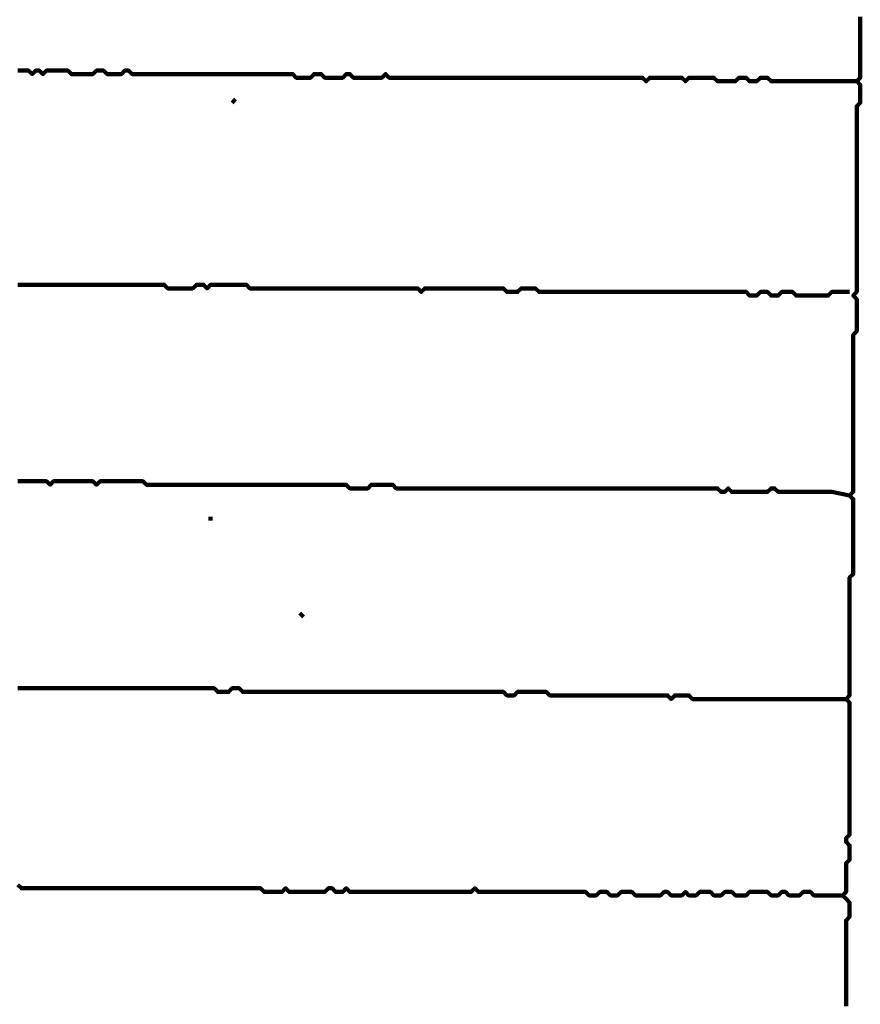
# Model space of a CAD drawing. Header units: metres. Extents: x 1959 to 4131, y 3282 to 4313.
# Tile 296 of 356: x 2435.89 to 2438.06, y 4294.27 to 4296.82. Entities that reach past the tile are written whole.
import ezdxf

# ---------------------------------------------------------------- set-up
doc = ezdxf.new("R2010")
doc.units = ezdxf.units.M
doc.layers.add('P', color=250, linetype='Continuous', lineweight=100)

msp = doc.modelspace()

# ---------------------------------------------------------------- linework, layer by layer
at = {"layer": 'P', "color": 0, "linetype": 'Continuous'}
for points in [[(2438.0632, 4296.8223), (2438.0632, 4296.813), (2438.0632, 4296.8038), (2438.0632, 4296.7946), (2438.0632, 4296.7853), (2438.0632, 4296.7761), (2438.0632, 4296.7669), (2438.0632, 4296.7576), (2438.0632, 4296.7484), (2438.0632, 4296.7392), (2438.0632, 4296.7299), (2438.0632, 4296.7207), (2438.0632, 4296.7115), (2438.0632, 4296.7023), (2438.0632, 4296.693), (2438.0632, 4296.6838), (2438.0632, 4296.6746), (2438.0632, 4296.6653), (2438.054, 4296.6561), (2438.0632, 4296.6469), (2438.0632, 4296.6376), (2438.0632, 4296.6284), (2438.0632, 4296.6192), (2438.0632, 4296.6099), (2438.0632, 4296.6007), (2438.054, 4296.5915), (2438.054, 4296.5823), (2438.054, 4296.573), (2438.054, 4296.5638), (2438.054, 4296.5546), (2438.054, 4296.5453), (2438.054, 4296.5361), (2438.054, 4296.5269), (2438.054, 4296.5176), (2438.054, 4296.5084), (2438.054, 4296.4992), (2438.054, 4296.4899), (2438.054, 4296.4807), (2438.054, 4296.4715), (2438.054, 4296.4623), (2438.054, 4296.453), (2438.054, 4296.4438), (2438.054, 4296.4346), (2438.054, 4296.4253), (2438.054, 4296.4161), (2438.054, 4296.4069), (2438.054, 4296.3976), (2438.054, 4296.3884), (2438.054, 4296.3792), (2438.054, 4296.3699), (2438.054, 4296.3607), (2438.054, 4296.3515), (2438.054, 4296.3423), (2438.054, 4296.333), (2438.054, 4296.3238), (2438.054, 4296.3146), (2438.054, 4296.3053), (2438.054, 4296.2961), (2438.054, 4296.2869), (2438.054, 4296.2776), (2438.054, 4296.2684), (2438.054, 4296.2592), (2438.054, 4296.2499), (2438.054, 4296.2407), (2438.054, 4296.2315), (2438.054, 4296.2223), (2438.054, 4296.213), (2438.054, 4296.2038), (2438.054, 4296.1946), (2438.054, 4296.1853), (2438.054, 4296.1761), (2438.054, 4296.1669), (2438.054, 4296.1576), (2438.054, 4296.1484), (2438.054, 4296.1392), (2438.054, 4296.1299), (2438.054, 4296.1207), (2438.054, 4296.1115), (2438.0448, 4296.1023), (2438.054, 4296.093), (2438.054, 4296.0838), (2438.054, 4296.0746), (2438.054, 4296.0653), (2438.054, 4296.0561), (2438.054, 4296.0469), (2438.054, 4296.0376), (2438.054, 4296.0284), (2438.054, 4296.0192), (2438.054, 4296.0099), (2438.0448, 4296.0007), (2438.0448, 4295.9915), (2438.0448, 4295.9823), (2438.0448, 4295.973), (2438.0448, 4295.9638), (2438.0448, 4295.9546), (2438.0448, 4295.9453), (2438.0448, 4295.9361), (2438.0448, 4295.9269), (2438.0448, 4295.9176), (2438.0448, 4295.9084), (2438.0448, 4295.8992), (2438.0448, 4295.8899), (2438.0448, 4295.8807), (2438.0448, 4295.8715), (2438.0448, 4295.8623), (2438.0448, 4295.853), (2438.0448, 4295.8438), (2438.0448, 4295.8346), (2438.0448, 4295.8253), (2438.0448, 4295.8161), (2438.0448, 4295.8069), (2438.0448, 4295.7976), (2438.0448, 4295.7884), (2438.0448, 4295.7792), (2438.0448, 4295.7699), (2438.0448, 4295.7607), (2438.0448, 4295.7515), (2438.0448, 4295.7423), (2438.0448, 4295.733), (2438.0448, 4295.7238), (2438.0448, 4295.7146), (2438.0448, 4295.7053), (2438.0448, 4295.6961), (2438.0448, 4295.6869), (2438.0448, 4295.6776), (2438.0448, 4295.6684), (2438.0448, 4295.6592), (2438.0448, 4295.6499), (2438.0448, 4295.6407), (2438.0448, 4295.6315), (2438.0448, 4295.6223), (2438.0448, 4295.613), (2438.0448, 4295.6038), (2438.0448, 4295.5946), (2438.0356, 4295.5853), (2438.0448, 4295.5761), (2438.0448, 4295.5669), (2438.0448, 4295.5576), (2438.0448, 4295.5484), (2438.0448, 4295.5392), (2438.0448, 4295.5299), (2438.0448, 4295.5207), (2438.0448, 4295.5115), (2438.0448, 4295.5023), (2438.0448, 4295.493), (2438.0448, 4295.4838), (2438.0448, 4295.4746), (2438.0448, 4295.4653), (2438.0448, 4295.4561), (2438.0448, 4295.4469), (2438.0448, 4295.4376), (2438.0448, 4295.4284), (2438.0448, 4295.4192), (2438.0448, 4295.4099), (2438.0448, 4295.4007), (2438.0448, 4295.3915), (2438.0448, 4295.3823), (2438.0356, 4295.373), (2438.0356, 4295.3638), (2438.0356, 4295.3546), (2438.0356, 4295.3453), (2438.0356, 4295.3361), (2438.0356, 4295.3269), (2438.0356, 4295.3176), (2438.0356, 4295.3084), (2438.0356, 4295.2992), (2438.0356, 4295.2899), (2438.0356, 4295.2807), (2438.0356, 4295.2715), (2438.0356, 4295.2623), (2438.0356, 4295.253), (2438.0356, 4295.2438), (2438.0356, 4295.2346), (2438.0356, 4295.2253), (2438.0356, 4295.2161), (2438.0356, 4295.2069), (2438.0356, 4295.1976), (2438.0356, 4295.1884), (2438.0356, 4295.1792), (2438.0356, 4295.1699), (2438.0356, 4295.1607), (2438.0356, 4295.1515), (2438.0356, 4295.1423), (2438.0356, 4295.133), (2438.0356, 4295.1238), (2438.0356, 4295.1146), (2438.0356, 4295.1053), (2438.0356, 4295.0961), (2438.0356, 4295.0869), (2438.0356, 4295.0776), (2438.0356, 4295.0684), (2438.0263, 4295.0592), (2438.0356, 4295.0499), (2438.0356, 4295.0407), (2438.0356, 4295.0315), (2438.0356, 4295.0223), (2438.0356, 4295.013), (2438.0356, 4295.0038), (2438.0356, 4294.9946), (2438.0356, 4294.9853), (2438.0356, 4294.9761), (2438.0356, 4294.9669), (2438.0356, 4294.9576), (2438.0356, 4294.9484), (2438.0356, 4294.9392), (2438.0356, 4294.9299), (2438.0356, 4294.9207), (2438.0356, 4294.9115), (2438.0356, 4294.9023), (2438.0356, 4294.893), (2438.0356, 4294.8838), (2438.0356, 4294.8746), (2438.0356, 4294.8653), (2438.0356, 4294.8561), (2438.0356, 4294.8469), (2438.0356, 4294.8376), (2438.0356, 4294.8284), (2438.0356, 4294.8192), (2438.0356, 4294.8099), (2438.0356, 4294.8007), (2438.0356, 4294.7915), (2438.0356, 4294.7823), (2438.0356, 4294.773), (2438.0356, 4294.7638), (2438.0356, 4294.7546), (2438.0356, 4294.7453), (2438.0356, 4294.7361), (2438.0356, 4294.7269), (2438.0356, 4294.7176), (2438.0356, 4294.7084), (2438.0263, 4294.6992), (2438.0263, 4294.6899), (2438.0356, 4294.6807), (2438.0356, 4294.6715), (2438.0356, 4294.6623), (2438.0356, 4294.653), (2438.0356, 4294.6438), (2438.0263, 4294.6346), (2438.0263, 4294.6253), (2438.0263, 4294.6161), (2438.0263, 4294.6069), (2438.0263, 4294.5976), (2438.0263, 4294.5884), (2438.0263, 4294.5792), (2438.0263, 4294.5699), (2438.0263, 4294.5607), (2438.0171, 4294.5515), (2438.0263, 4294.5423), (2438.0356, 4294.533), (2438.0356, 4294.5238), (2438.0356, 4294.5146), (2438.0356, 4294.5053), (2438.0356, 4294.4961), (2438.0263, 4294.4869), (2438.0263, 4294.4776), (2438.0263, 4294.4684), (2438.0263, 4294.4592), (2438.0263, 4294.4499), (2438.0263, 4294.4407), (2438.0263, 4294.4315), (2438.0263, 4294.4223), (2438.0263, 4294.413), (2438.0263, 4294.4038), (2438.0263, 4294.3946), (2438.0263, 4294.3853), (2438.0263, 4294.3761), (2438.0263, 4294.3669), (2438.0263, 4294.3576), (2438.0263, 4294.3484), (2438.0263, 4294.3392), (2438.0263, 4294.3299), (2438.0263, 4294.3207), (2438.0263, 4294.3115), (2438.0263, 4294.3023), (2438.0263, 4294.293), (2438.0263, 4294.2838), (2438.0263, 4294.2746), (2438.0263, 4294.2653)], [(2435.8848, 4296.6838), (2435.894, 4296.6838), (2435.9032, 4296.6838), (2435.9125, 4296.6838), (2435.9217, 4296.6746), (2435.9309, 4296.6838), (2435.9402, 4296.6838), (2435.9494, 4296.6746), (2435.9586, 4296.6838), (2435.9679, 4296.6838), (2435.9771, 4296.6838), (2435.9863, 4296.6838), (2435.9956, 4296.6838), (2436.0048, 4296.6838), (2436.014, 4296.6838), (2436.0232, 4296.6746), (2436.0325, 4296.6746), (2436.0417, 4296.6746), (2436.0509, 4296.6746), (2436.0602, 4296.6746), (2436.0694, 4296.6746), (2436.0786, 4296.6746), (2436.0879, 4296.6838), (2436.0971, 4296.6838), (2436.1063, 4296.6838), (2436.1156, 4296.6746), (2436.1248, 4296.6746), (2436.134, 4296.6746), (2436.1432, 4296.6746), (2436.1525, 4296.6746), (2436.1617, 4296.6838), (2436.1709, 4296.6838), (2436.1802, 4296.6746), (2436.1894, 4296.6746), (2436.1986, 4296.6746), (2436.2079, 4296.6746), (2436.2171, 4296.6746), (2436.2263, 4296.6746), (2436.2356, 4296.6746), (2436.2448, 4296.6746), (2436.254, 4296.6746), (2436.2632, 4296.6746), (2436.2725, 4296.6746), (2436.2817, 4296.6746), (2436.2909, 4296.6746), (2436.3002, 4296.6746), (2436.3094, 4296.6746), (2436.3186, 4296.6746), (2436.3279, 4296.6746), (2436.3371, 4296.6746), (2436.3463, 4296.6746), (2436.3556, 4296.6746), (2436.3648, 4296.6746), (2436.374, 4296.6746), (2436.3832, 4296.6746), (2436.3925, 4296.6746), (2436.4017, 4296.6746), (2436.4109, 4296.6746), (2436.4202, 4296.6746), (2436.4294, 4296.6746), (2436.4386, 4296.6746), (2436.4479, 4296.6746), (2436.4571, 4296.6746), (2436.4663, 4296.6746), (2436.4756, 4296.6746), (2436.4848, 4296.6746), (2436.494, 4296.6746), (2436.5032, 4296.6746), (2436.5125, 4296.6746), (2436.5217, 4296.6746), (2436.5309, 4296.6746), (2436.5402, 4296.6746), (2436.5494, 4296.6746), (2436.5586, 4296.6746), (2436.5679, 4296.6746), (2436.5771, 4296.6746), (2436.5863, 4296.6746), (2436.5956, 4296.6746), (2436.6048, 4296.6653), (2436.614, 4296.6653), (2436.6232, 4296.6653), (2436.6325, 4296.6653), (2436.6417, 4296.6653), (2436.6509, 4296.6746), (2436.6602, 4296.6746), (2436.6694, 4296.6746), (2436.6786, 4296.6653), (2436.6879, 4296.6653), (2436.6971, 4296.6653), (2436.7063, 4296.6653), (2436.7156, 4296.6653), (2436.7248, 4296.6653), (2436.734, 4296.6746), (2436.7432, 4296.6746), (2436.7525, 4296.6653), (2436.7617, 4296.6653), (2436.7709, 4296.6653), (2436.7802, 4296.6653), (2436.7894, 4296.6653), (2436.7986, 4296.6653), (2436.8079, 4296.6653), (2436.8171, 4296.6653), (2436.8263, 4296.6653), (2436.8356, 4296.6746), (2436.8448, 4296.6653), (2436.854, 4296.6653), (2436.8632, 4296.6653), (2436.8725, 4296.6653), (2436.8817, 4296.6653), (2436.8909, 4296.6653), (2436.9002, 4296.6653), (2436.9094, 4296.6653), (2436.9186, 4296.6653), (2436.9279, 4296.6653), (2436.9371, 4296.6653), (2436.9463, 4296.6653), (2436.9556, 4296.6653), (2436.9648, 4296.6653), (2436.974, 4296.6653), (2436.9832, 4296.6653), (2436.9925, 4296.6653), (2437.0017, 4296.6653), (2437.0109, 4296.6653), (2437.0202, 4296.6653), (2437.0294, 4296.6653), (2437.0386, 4296.6653), (2437.0479, 4296.6653), (2437.0571, 4296.6653), (2437.0663, 4296.6653), (2437.0756, 4296.6653), (2437.0848, 4296.6653), (2437.094, 4296.6653), (2437.1032, 4296.6653), (2437.1125, 4296.6653), (2437.1217, 4296.6653), (2437.1309, 4296.6653), (2437.1402, 4296.6653), (2437.1494, 4296.6653), (2437.1586, 4296.6653), (2437.1679, 4296.6653), (2437.1771, 4296.6653), (2437.1863, 4296.6653), (2437.1956, 4296.6653), (2437.2048, 4296.6653), (2437.214, 4296.6653), (2437.2232, 4296.6653), (2437.2325, 4296.6653), (2437.2417, 4296.6653), (2437.2509, 4296.6653), (2437.2602, 4296.6653), (2437.2694, 4296.6653), (2437.2786, 4296.6653), (2437.2879, 4296.6653), (2437.2971, 4296.6653), (2437.3063, 4296.6653), (2437.3156, 4296.6653), (2437.3248, 4296.6653), (2437.334, 4296.6653), (2437.3432, 4296.6653), (2437.3525, 4296.6653), (2437.3617, 4296.6653), (2437.3709, 4296.6653), (2437.3802, 4296.6653), (2437.3894, 4296.6653), (2437.3986, 4296.6653), (2437.4079, 4296.6653), (2437.4171, 4296.6653), (2437.4263, 4296.6653), (2437.4356, 4296.6653), (2437.4448, 4296.6653), (2437.454, 4296.6653), (2437.4632, 4296.6653), (2437.4725, 4296.6653), (2437.4817, 4296.6653), (2437.4909, 4296.6653), (2437.5002, 4296.6653), (2437.5094, 4296.6561), (2437.5186, 4296.6653), (2437.5279, 4296.6653), (2437.5371, 4296.6653), (2437.5463, 4296.6653), (2437.5556, 4296.6653), (2437.5648, 4296.6653), (2437.574, 4296.6653), (2437.5832, 4296.6653), (2437.5925, 4296.6653), (2437.6017, 4296.6653), (2437.6109, 4296.6561), (2437.6202, 4296.6653), (2437.6294, 4296.6653), (2437.6386, 4296.6653), (2437.6479, 4296.6653), (2437.6571, 4296.6653), (2437.6663, 4296.6653), (2437.6756, 4296.6653), (2437.6848, 4296.6653), (2437.694, 4296.6561), (2437.7032, 4296.6561), (2437.7125, 4296.6561), (2437.7217, 4296.6561), (2437.7309, 4296.6561), (2437.7402, 4296.6561), (2437.7494, 4296.6653), (2437.7586, 4296.6653), (2437.7679, 4296.6653), (2437.7771, 4296.6561), (2437.7863, 4296.6561), (2437.7956, 4296.6561), (2437.8048, 4296.6653), (2437.814, 4296.6653), (2437.8232, 4296.6653), (2437.8325, 4296.6561), (2437.8417, 4296.6561), (2437.8509, 4296.6561), (2437.8602, 4296.6561), (2437.8694, 4296.6561), (2437.8786, 4296.6561), (2437.8879, 4296.6561), (2437.8971, 4296.6561), (2437.9063, 4296.6561), (2437.9156, 4296.6561), (2437.9248, 4296.6561), (2437.934, 4296.6561), (2437.9432, 4296.6561), (2437.9525, 4296.6561), (2437.9617, 4296.6561), (2437.9709, 4296.6561), (2437.9802, 4296.6561), (2437.9894, 4296.6561), (2437.9986, 4296.6561), (2438.0079, 4296.6561), (2438.054, 4296.6561)], [(2436.4479, 4296.6099), (2436.4386, 4296.6007)], [(2435.8848, 4296.1299), (2435.894, 4296.1299), (2435.9032, 4296.1299), (2435.9125, 4296.1299), (2435.9217, 4296.1299), (2435.9309, 4296.1299), (2435.9402, 4296.1299), (2435.9494, 4296.1299), (2435.9586, 4296.1299), (2435.9679, 4296.1299), (2435.9771, 4296.1299), (2435.9863, 4296.1299), (2435.9956, 4296.1299), (2436.0048, 4296.1299), (2436.014, 4296.1299), (2436.0232, 4296.1299), (2436.0325, 4296.1299), (2436.0417, 4296.1299), (2436.0509, 4296.1299), (2436.0602, 4296.1299), (2436.0694, 4296.1299), (2436.0786, 4296.1299), (2436.0879, 4296.1299), (2436.0971, 4296.1299), (2436.1063, 4296.1299), (2436.1156, 4296.1299), (2436.1248, 4296.1299), (2436.134, 4296.1299), (2436.1432, 4296.1299), (2436.1525, 4296.1299), (2436.1617, 4296.1299), (2436.1709, 4296.1299), (2436.1802, 4296.1299), (2436.1894, 4296.1299), (2436.1986, 4296.1299), (2436.2079, 4296.1299), (2436.2171, 4296.1299), (2436.2263, 4296.1299), (2436.2356, 4296.1299), (2436.2448, 4296.1299), (2436.254, 4296.1299), (2436.2632, 4296.1299), (2436.2725, 4296.1207), (2436.2817, 4296.1207), (2436.2909, 4296.1207), (2436.3002, 4296.1207), (2436.3094, 4296.1207), (2436.3186, 4296.1207), (2436.3279, 4296.1207), (2436.3371, 4296.1207), (2436.3463, 4296.1299), (2436.3556, 4296.1299), (2436.3648, 4296.1299), (2436.374, 4296.1207), (2436.3832, 4296.1299), (2436.3925, 4296.1299), (2436.4017, 4296.1299), (2436.4109, 4296.1299), (2436.4202, 4296.1299), (2436.4294, 4296.1299), (2436.4386, 4296.1299), (2436.4479, 4296.1299), (2436.4571, 4296.1299), (2436.4663, 4296.1299), (2436.4756, 4296.1299), (2436.4848, 4296.1207), (2436.494, 4296.1207), (2436.5032, 4296.1207), (2436.5125, 4296.1207), (2436.5217, 4296.1207), (2436.5309, 4296.1207), (2436.5402, 4296.1207), (2436.5494, 4296.1207), (2436.5586, 4296.1207), (2436.5679, 4296.1207), (2436.5771, 4296.1207), (2436.5863, 4296.1207), (2436.5956, 4296.1207), (2436.6048, 4296.1207), (2436.614, 4296.1207), (2436.6232, 4296.1207), (2436.6325, 4296.1207), (2436.6417, 4296.1207), (2436.6509, 4296.1207), (2436.6602, 4296.1207), (2436.6694, 4296.1207), (2436.6786, 4296.1207), (2436.6879, 4296.1207), (2436.6971, 4296.1207), (2436.7063, 4296.1207), (2436.7156, 4296.1207), (2436.7248, 4296.1207), (2436.734, 4296.1207), (2436.7432, 4296.1207), (2436.7525, 4296.1207), (2436.7617, 4296.1207), (2436.7709, 4296.1207), (2436.7802, 4296.1207), (2436.7894, 4296.1207), (2436.7986, 4296.1207), (2436.8079, 4296.1207), (2436.8171, 4296.1207), (2436.8263, 4296.1207), (2436.8356, 4296.1207), (2436.8448, 4296.1207), (2436.854, 4296.1207), (2436.8632, 4296.1207), (2436.8725, 4296.1207), (2436.8817, 4296.1207), (2436.8909, 4296.1207), (2436.9002, 4296.1207), (2436.9094, 4296.1207), (2436.9186, 4296.1207), (2436.9279, 4296.1115), (2436.9371, 4296.1207), (2436.9463, 4296.1207), (2436.9556, 4296.1207), (2436.9648, 4296.1207), (2436.974, 4296.1207), (2436.9832, 4296.1207), (2436.9925, 4296.1207), (2437.0017, 4296.1207), (2437.0109, 4296.1207), (2437.0202, 4296.1207), (2437.0294, 4296.1207), (2437.0386, 4296.1207), (2437.0479, 4296.1207), (2437.0571, 4296.1207), (2437.0663, 4296.1207), (2437.0756, 4296.1207), (2437.0848, 4296.1207), (2437.094, 4296.1207), (2437.1032, 4296.1207), (2437.1125, 4296.1207), (2437.1217, 4296.1207), (2437.1309, 4296.1207), (2437.1402, 4296.1207), (2437.1494, 4296.1115), (2437.1586, 4296.1115), (2437.1679, 4296.1115), (2437.1771, 4296.1115), (2437.1863, 4296.1207), (2437.1956, 4296.1207), (2437.2048, 4296.1207), (2437.214, 4296.1207), (2437.2232, 4296.1207), (2437.2325, 4296.1115), (2437.2417, 4296.1115), (2437.2509, 4296.1115), (2437.2602, 4296.1115), (2437.2694, 4296.1115), (2437.2786, 4296.1115), (2437.2879, 4296.1115), (2437.2971, 4296.1115), (2437.3063, 4296.1115), (2437.3156, 4296.1115), (2437.3248, 4296.1115), (2437.334, 4296.1115), (2437.3432, 4296.1115), (2437.3525, 4296.1115), (2437.3617, 4296.1115), (2437.3709, 4296.1115), (2437.3802, 4296.1115), (2437.3894, 4296.1115), (2437.3986, 4296.1115), (2437.4079, 4296.1115), (2437.4171, 4296.1115), (2437.4263, 4296.1115), (2437.4356, 4296.1115), (2437.4448, 4296.1115), (2437.454, 4296.1115), (2437.4632, 4296.1115), (2437.4725, 4296.1115), (2437.4817, 4296.1115), (2437.4909, 4296.1115), (2437.5002, 4296.1115), (2437.5094, 4296.1115), (2437.5186, 4296.1115), (2437.5279, 4296.1115), (2437.5371, 4296.1115), (2437.5463, 4296.1115), (2437.5556, 4296.1115), (2437.5648, 4296.1115), (2437.574, 4296.1115), (2437.5832, 4296.1115), (2437.5925, 4296.1115), (2437.6017, 4296.1115), (2437.6109, 4296.1115), (2437.6202, 4296.1115), (2437.6294, 4296.1115), (2437.6386, 4296.1115), (2437.6479, 4296.1115), (2437.6571, 4296.1115), (2437.6663, 4296.1115), (2437.6756, 4296.1115), (2437.6848, 4296.1115), (2437.694, 4296.1115), (2437.7032, 4296.1115), (2437.7125, 4296.1115), (2437.7217, 4296.1115), (2437.7309, 4296.1115), (2437.7402, 4296.1115), (2437.7494, 4296.1115), (2437.7586, 4296.1115), (2437.7679, 4296.1115), (2437.7771, 4296.1023), (2437.7863, 4296.1023), (2437.7956, 4296.1023), (2437.8048, 4296.1115), (2437.814, 4296.1115), (2437.8232, 4296.1115), (2437.8325, 4296.1023), (2437.8417, 4296.1023), (2437.8509, 4296.1023), (2437.8602, 4296.1115), (2437.8694, 4296.1115), (2437.8786, 4296.1115), (2437.8879, 4296.1115), (2437.8971, 4296.1023), (2437.9063, 4296.1023), (2437.9156, 4296.1023), (2437.9248, 4296.1023), (2437.934, 4296.1023), (2437.9432, 4296.1023), (2437.9525, 4296.1023), (2437.9617, 4296.1023), (2437.9709, 4296.1023), (2437.9802, 4296.1023), (2437.9894, 4296.1115), (2437.9986, 4296.1115), (2438.0079, 4296.1115), (2438.0171, 4296.1115), (2438.0356, 4296.1115)], [(2435.8848, 4295.6223), (2435.894, 4295.6223), (2435.9032, 4295.6223), (2435.9125, 4295.6223), (2435.9217, 4295.6223), (2435.9309, 4295.6223), (2435.9402, 4295.6223), (2435.9494, 4295.6223), (2435.9586, 4295.6223), (2435.9679, 4295.613), (2435.9771, 4295.6223), (2435.9863, 4295.6223), (2435.9956, 4295.6223), (2436.0048, 4295.6223), (2436.014, 4295.6223), (2436.0232, 4295.6223), (2436.0325, 4295.6223), (2436.0417, 4295.6223), (2436.0509, 4295.6223), (2436.0602, 4295.6223), (2436.0694, 4295.6223), (2436.0786, 4295.6223), (2436.0879, 4295.613), (2436.0971, 4295.6223), (2436.1063, 4295.6223), (2436.1156, 4295.6223), (2436.1248, 4295.6223), (2436.134, 4295.6223), (2436.1432, 4295.6223), (2436.1525, 4295.6223), (2436.1617, 4295.6223), (2436.1709, 4295.6223), (2436.1802, 4295.6223), (2436.1894, 4295.6223), (2436.1986, 4295.6223), (2436.2079, 4295.6223), (2436.2171, 4295.613), (2436.2263, 4295.613), (2436.2356, 4295.613), (2436.2448, 4295.613), (2436.254, 4295.613), (2436.2632, 4295.613), (2436.2725, 4295.613), (2436.2817, 4295.613), (2436.2909, 4295.613), (2436.3002, 4295.613), (2436.3094, 4295.613), (2436.3186, 4295.613), (2436.3279, 4295.613), (2436.3371, 4295.613), (2436.3463, 4295.613), (2436.3556, 4295.613), (2436.3648, 4295.613), (2436.374, 4295.613), (2436.3832, 4295.613), (2436.3925, 4295.613), (2436.4017, 4295.613), (2436.4109, 4295.613), (2436.4202, 4295.613), (2436.4294, 4295.613), (2436.4386, 4295.613), (2436.4479, 4295.613), (2436.4571, 4295.613), (2436.4663, 4295.613), (2436.4756, 4295.613), (2436.4848, 4295.613), (2436.494, 4295.613), (2436.5032, 4295.613), (2436.5125, 4295.613), (2436.5217, 4295.613), (2436.5309, 4295.613), (2436.5402, 4295.613), (2436.5494, 4295.613), (2436.5586, 4295.613), (2436.5679, 4295.613), (2436.5771, 4295.613), (2436.5863, 4295.613), (2436.5956, 4295.613), (2436.6048, 4295.613), (2436.614, 4295.613), (2436.6232, 4295.613), (2436.6325, 4295.613), (2436.6417, 4295.613), (2436.6509, 4295.613), (2436.6602, 4295.613), (2436.6694, 4295.613), (2436.6786, 4295.613), (2436.6879, 4295.613), (2436.6971, 4295.613), (2436.7063, 4295.613), (2436.7156, 4295.613), (2436.7248, 4295.613), (2436.734, 4295.613), (2436.7432, 4295.6038), (2436.7525, 4295.6038), (2436.7617, 4295.6038), (2436.7709, 4295.6038), (2436.7802, 4295.6038), (2436.7894, 4295.6038), (2436.7986, 4295.613), (2436.8079, 4295.613), (2436.8171, 4295.613), (2436.8263, 4295.613), (2436.8356, 4295.613), (2436.8448, 4295.613), (2436.854, 4295.613), (2436.8632, 4295.6038), (2436.8725, 4295.6038), (2436.8817, 4295.6038), (2436.8909, 4295.6038), (2436.9002, 4295.6038), (2436.9094, 4295.6038), (2436.9186, 4295.6038), (2436.9279, 4295.6038), (2436.9371, 4295.6038), (2436.9463, 4295.6038), (2436.9556, 4295.6038), (2436.9648, 4295.6038), (2436.974, 4295.6038), (2436.9832, 4295.6038), (2436.9925, 4295.6038), (2437.0017, 4295.6038), (2437.0109, 4295.6038), (2437.0202, 4295.6038), (2437.0294, 4295.6038), (2437.0386, 4295.6038), (2437.0479, 4295.6038), (2437.0571, 4295.6038), (2437.0663, 4295.6038), (2437.0756, 4295.6038), (2437.0848, 4295.6038), (2437.094, 4295.6038), (2437.1032, 4295.6038), (2437.1125, 4295.6038), (2437.1217, 4295.6038), (2437.1309, 4295.6038), (2437.1402, 4295.6038), (2437.1494, 4295.6038), (2437.1586, 4295.6038), (2437.1679, 4295.6038), (2437.1771, 4295.6038), (2437.1863, 4295.6038), (2437.1956, 4295.6038), (2437.2048, 4295.6038), (2437.214, 4295.6038), (2437.2232, 4295.6038), (2437.2325, 4295.6038), (2437.2417, 4295.6038), (2437.2509, 4295.6038), (2437.2602, 4295.6038), (2437.2694, 4295.6038), (2437.2786, 4295.6038), (2437.2879, 4295.6038), (2437.2971, 4295.6038), (2437.3063, 4295.6038), (2437.3156, 4295.6038), (2437.3248, 4295.6038), (2437.334, 4295.6038), (2437.3432, 4295.6038), (2437.3525, 4295.6038), (2437.3617, 4295.6038), (2437.3709, 4295.6038), (2437.3802, 4295.6038), (2437.3894, 4295.6038), (2437.3986, 4295.6038), (2437.4079, 4295.6038), (2437.4171, 4295.6038), (2437.4263, 4295.6038), (2437.4356, 4295.6038), (2437.4448, 4295.6038), (2437.454, 4295.6038), (2437.4632, 4295.6038), (2437.4725, 4295.6038), (2437.4817, 4295.6038), (2437.4909, 4295.6038), (2437.5002, 4295.6038), (2437.5094, 4295.6038), (2437.5186, 4295.6038), (2437.5279, 4295.6038), (2437.5371, 4295.6038), (2437.5463, 4295.6038), (2437.5556, 4295.6038), (2437.5648, 4295.6038), (2437.574, 4295.6038), (2437.5832, 4295.6038), (2437.5925, 4295.6038), (2437.6017, 4295.6038), (2437.6109, 4295.6038), (2437.6202, 4295.6038), (2437.6294, 4295.6038), (2437.6386, 4295.6038), (2437.6479, 4295.6038), (2437.6571, 4295.6038), (2437.6663, 4295.6038), (2437.6756, 4295.6038), (2437.6848, 4295.6038), (2437.694, 4295.6038), (2437.7032, 4295.5946), (2437.7125, 4295.5946), (2437.7217, 4295.6038), (2437.7309, 4295.5946), (2437.7402, 4295.5946), (2437.7494, 4295.5946), (2437.7586, 4295.5946), (2437.7679, 4295.5946), (2437.7771, 4295.5946), (2437.7863, 4295.5946), (2437.7956, 4295.5946), (2437.8048, 4295.5946), (2437.814, 4295.5946), (2437.8232, 4295.5946), (2437.8325, 4295.6038), (2437.8417, 4295.6038), (2437.8509, 4295.5946), (2437.8602, 4295.5946), (2437.8694, 4295.5946), (2437.8786, 4295.5946), (2437.8879, 4295.5946), (2437.8971, 4295.5946), (2437.9063, 4295.5946), (2437.9156, 4295.5946), (2437.9248, 4295.5946), (2437.934, 4295.5946), (2437.9432, 4295.5946), (2437.9525, 4295.5946), (2437.9617, 4295.5946), (2437.9709, 4295.5946), (2437.9802, 4295.5946), (2437.9894, 4295.5946), (2438.0356, 4295.5853)], [(2436.3832, 4295.5299), (2436.3832, 4295.5207)], [(2436.614, 4295.2807), (2436.6232, 4295.2715)], [(2435.8848, 4295.0869), (2435.894, 4295.0869), (2435.9032, 4295.0869), (2435.9125, 4295.0869), (2435.9217, 4295.0869), (2435.9309, 4295.0869), (2435.9402, 4295.0869), (2435.9494, 4295.0869), (2435.9586, 4295.0869), (2435.9679, 4295.0869), (2435.9771, 4295.0869), (2435.9863, 4295.0869), (2435.9956, 4295.0869), (2436.0048, 4295.0869), (2436.014, 4295.0869), (2436.0232, 4295.0869), (2436.0325, 4295.0869), (2436.0417, 4295.0869), (2436.0509, 4295.0869), (2436.0602, 4295.0869), (2436.0694, 4295.0869), (2436.0786, 4295.0869), (2436.0879, 4295.0869), (2436.0971, 4295.0869), (2436.1063, 4295.0869), (2436.1156, 4295.0869), (2436.1248, 4295.0869), (2436.134, 4295.0869), (2436.1432, 4295.0869), (2436.1525, 4295.0869), (2436.1617, 4295.0869), (2436.1709, 4295.0869), (2436.1802, 4295.0869), (2436.1894, 4295.0869), (2436.1986, 4295.0869), (2436.2079, 4295.0869), (2436.2171, 4295.0869), (2436.2263, 4295.0869), (2436.2356, 4295.0869), (2436.2448, 4295.0869), (2436.254, 4295.0869), (2436.2632, 4295.0869), (2436.2725, 4295.0869), (2436.2817, 4295.0869), (2436.2909, 4295.0869), (2436.3002, 4295.0869), (2436.3094, 4295.0869), (2436.3186, 4295.0869), (2436.3279, 4295.0869), (2436.3371, 4295.0869), (2436.3463, 4295.0869), (2436.3556, 4295.0869), (2436.3648, 4295.0869), (2436.374, 4295.0869), (2436.3832, 4295.0869), (2436.3925, 4295.0869), (2436.4017, 4295.0776), (2436.4109, 4295.0776), (2436.4202, 4295.0776), (2436.4294, 4295.0776), (2436.4386, 4295.0869), (2436.4479, 4295.0869), (2436.4571, 4295.0869), (2436.4663, 4295.0776), (2436.4756, 4295.0776), (2436.4848, 4295.0776), (2436.494, 4295.0776), (2436.5032, 4295.0776), (2436.5125, 4295.0776), (2436.5217, 4295.0776), (2436.5309, 4295.0776), (2436.5402, 4295.0776), (2436.5494, 4295.0776), (2436.5586, 4295.0776), (2436.5679, 4295.0776), (2436.5771, 4295.0776), (2436.5863, 4295.0776), (2436.5956, 4295.0776), (2436.6048, 4295.0776), (2436.614, 4295.0776), (2436.6232, 4295.0776), (2436.6325, 4295.0776), (2436.6417, 4295.0776), (2436.6509, 4295.0776), (2436.6602, 4295.0776), (2436.6694, 4295.0776), (2436.6786, 4295.0776), (2436.6879, 4295.0776), (2436.6971, 4295.0776), (2436.7063, 4295.0776), (2436.7156, 4295.0776), (2436.7248, 4295.0776), (2436.734, 4295.0776), (2436.7432, 4295.0776), (2436.7525, 4295.0776), (2436.7617, 4295.0776), (2436.7709, 4295.0776), (2436.7802, 4295.0776), (2436.7894, 4295.0776), (2436.7986, 4295.0776), (2436.8079, 4295.0776), (2436.8171, 4295.0776), (2436.8263, 4295.0776), (2436.8356, 4295.0776), (2436.8448, 4295.0776), (2436.854, 4295.0776), (2436.8632, 4295.0776), (2436.8725, 4295.0776), (2436.8817, 4295.0776), (2436.8909, 4295.0776), (2436.9002, 4295.0776), (2436.9094, 4295.0776), (2436.9186, 4295.0776), (2436.9279, 4295.0776), (2436.9371, 4295.0776), (2436.9463, 4295.0776), (2436.9556, 4295.0776), (2436.9648, 4295.0776), (2436.974, 4295.0776), (2436.9832, 4295.0776), (2436.9925, 4295.0776), (2437.0017, 4295.0776), (2437.0109, 4295.0776), (2437.0202, 4295.0776), (2437.0294, 4295.0776), (2437.0386, 4295.0776), (2437.0479, 4295.0776), (2437.0571, 4295.0776), (2437.0663, 4295.0776), (2437.0756, 4295.0776), (2437.0848, 4295.0776), (2437.094, 4295.0776), (2437.1032, 4295.0776), (2437.1125, 4295.0776), (2437.1217, 4295.0776), (2437.1309, 4295.0776), (2437.1402, 4295.0776), (2437.1494, 4295.0684), (2437.1586, 4295.0684), (2437.1679, 4295.0684), (2437.1771, 4295.0776), (2437.1863, 4295.0776), (2437.1956, 4295.0776), (2437.2048, 4295.0776), (2437.214, 4295.0776), (2437.2232, 4295.0776), (2437.2325, 4295.0776), (2437.2417, 4295.0776), (2437.2509, 4295.0776), (2437.2602, 4295.0684), (2437.2694, 4295.0684), (2437.2786, 4295.0684), (2437.2879, 4295.0684), (2437.2971, 4295.0684), (2437.3063, 4295.0684), (2437.3156, 4295.0684), (2437.3248, 4295.0684), (2437.334, 4295.0684), (2437.3432, 4295.0684), (2437.3525, 4295.0684), (2437.3617, 4295.0684), (2437.3709, 4295.0684), (2437.3802, 4295.0684), (2437.3894, 4295.0684), (2437.3986, 4295.0684), (2437.4079, 4295.0684), (2437.4171, 4295.0684), (2437.4263, 4295.0684), (2437.4356, 4295.0684), (2437.4448, 4295.0684), (2437.454, 4295.0684), (2437.4632, 4295.0684), (2437.4725, 4295.0684), (2437.4817, 4295.0684), (2437.4909, 4295.0684), (2437.5002, 4295.0684), (2437.5094, 4295.0684), (2437.5186, 4295.0684), (2437.5279, 4295.0684), (2437.5371, 4295.0684), (2437.5463, 4295.0684), (2437.5556, 4295.0684), (2437.5648, 4295.0684), (2437.574, 4295.0592), (2437.5832, 4295.0684), (2437.5925, 4295.0684), (2437.6017, 4295.0684), (2437.6109, 4295.0684), (2437.6202, 4295.0684), (2437.6294, 4295.0592), (2437.6386, 4295.0592), (2437.6479, 4295.0592), (2437.6571, 4295.0592), (2437.6663, 4295.0592), (2437.6756, 4295.0592), (2437.6848, 4295.0592), (2437.694, 4295.0592), (2437.7032, 4295.0592), (2437.7125, 4295.0592), (2437.7217, 4295.0592), (2437.7309, 4295.0592), (2437.7402, 4295.0592), (2437.7494, 4295.0592), (2437.7586, 4295.0592), (2437.7679, 4295.0592), (2437.7771, 4295.0592), (2437.7863, 4295.0592), (2437.7956, 4295.0592), (2437.8048, 4295.0592), (2437.814, 4295.0592), (2437.8232, 4295.0592), (2437.8325, 4295.0592), (2437.8417, 4295.0592), (2437.8509, 4295.0592), (2437.8602, 4295.0592), (2437.8694, 4295.0592), (2437.8786, 4295.0592), (2437.8879, 4295.0592), (2437.8971, 4295.0592), (2437.9063, 4295.0592), (2437.9156, 4295.0592), (2437.9248, 4295.0592), (2437.934, 4295.0592), (2437.9432, 4295.0592), (2437.9525, 4295.0592), (2437.9617, 4295.0592), (2437.9709, 4295.0592), (2437.9802, 4295.0592), (2437.9894, 4295.0592), (2437.9986, 4295.0592), (2438.0079, 4295.0592), (2438.0263, 4295.0592)], [(2435.8848, 4294.5792), (2435.894, 4294.5699), (2435.9032, 4294.5699), (2435.9125, 4294.5699), (2435.9217, 4294.5699), (2435.9309, 4294.5699), (2435.9402, 4294.5699), (2435.9494, 4294.5699), (2435.9586, 4294.5699), (2435.9679, 4294.5699), (2435.9771, 4294.5699), (2435.9863, 4294.5699), (2435.9956, 4294.5699), (2436.0048, 4294.5699), (2436.014, 4294.5699), (2436.0232, 4294.5699), (2436.0325, 4294.5699), (2436.0417, 4294.5699), (2436.0509, 4294.5699), (2436.0602, 4294.5699), (2436.0694, 4294.5699), (2436.0786, 4294.5699), (2436.0879, 4294.5699), (2436.0971, 4294.5699), (2436.1063, 4294.5699), (2436.1156, 4294.5699), (2436.1248, 4294.5699), (2436.134, 4294.5699), (2436.1432, 4294.5699), (2436.1525, 4294.5699), (2436.1617, 4294.5699), (2436.1709, 4294.5699), (2436.1802, 4294.5699), (2436.1894, 4294.5699), (2436.1986, 4294.5699), (2436.2079, 4294.5699), (2436.2171, 4294.5699), (2436.2263, 4294.5699), (2436.2356, 4294.5699), (2436.2448, 4294.5699), (2436.254, 4294.5699), (2436.2632, 4294.5699), (2436.2725, 4294.5699), (2436.2817, 4294.5699), (2436.2909, 4294.5699), (2436.3002, 4294.5699), (2436.3094, 4294.5699), (2436.3186, 4294.5699), (2436.3279, 4294.5699), (2436.3371, 4294.5699), (2436.3463, 4294.5699), (2436.3556, 4294.5699), (2436.3648, 4294.5699), (2436.374, 4294.5699), (2436.3832, 4294.5699), (2436.3925, 4294.5699), (2436.4017, 4294.5699), (2436.4109, 4294.5699), (2436.4202, 4294.5699), (2436.4294, 4294.5699), (2436.4386, 4294.5699), (2436.4479, 4294.5699), (2436.4571, 4294.5699), (2436.4663, 4294.5699), (2436.4756, 4294.5699), (2436.4848, 4294.5699), (2436.494, 4294.5699), (2436.5032, 4294.5699), (2436.5125, 4294.5699), (2436.5217, 4294.5607), (2436.5309, 4294.5607), (2436.5402, 4294.5607), (2436.5494, 4294.5607), (2436.5586, 4294.5607), (2436.5679, 4294.5607), (2436.5771, 4294.5699), (2436.5863, 4294.5607), (2436.5956, 4294.5607), (2436.6048, 4294.5607), (2436.614, 4294.5607), (2436.6232, 4294.5607), (2436.6325, 4294.5607), (2436.6417, 4294.5607), (2436.6509, 4294.5607), (2436.6602, 4294.5607), (2436.6694, 4294.5607), (2436.6786, 4294.5607), (2436.6879, 4294.5699), (2436.6971, 4294.5699), (2436.7063, 4294.5607), (2436.7156, 4294.5607), (2436.7248, 4294.5607), (2436.734, 4294.5699), (2436.7432, 4294.5607), (2436.7525, 4294.5607), (2436.7617, 4294.5607), (2436.7709, 4294.5607), (2436.7802, 4294.5607), (2436.7894, 4294.5607), (2436.7986, 4294.5607), (2436.8079, 4294.5607), (2436.8171, 4294.5607), (2436.8263, 4294.5607), (2436.8356, 4294.5607), (2436.8448, 4294.5607), (2436.854, 4294.5607), (2436.8632, 4294.5607), (2436.8725, 4294.5607), (2436.8817, 4294.5607), (2436.8909, 4294.5607), (2436.9002, 4294.5607), (2436.9094, 4294.5607), (2436.9186, 4294.5607), (2436.9279, 4294.5607), (2436.9371, 4294.5607), (2436.9463, 4294.5607), (2436.9556, 4294.5607), (2436.9648, 4294.5607), (2436.974, 4294.5607), (2436.9832, 4294.5607), (2436.9925, 4294.5607), (2437.0017, 4294.5607), (2437.0109, 4294.5607), (2437.0202, 4294.5607), (2437.0294, 4294.5607), (2437.0386, 4294.5607), (2437.0479, 4294.5607), (2437.0571, 4294.5607), (2437.0663, 4294.5699), (2437.0756, 4294.5607), (2437.0848, 4294.5607), (2437.094, 4294.5607), (2437.1032, 4294.5607), (2437.1125, 4294.5607), (2437.1217, 4294.5607), (2437.1309, 4294.5607), (2437.1402, 4294.5607), (2437.1494, 4294.5607), (2437.1586, 4294.5607), (2437.1679, 4294.5607), (2437.1771, 4294.5607), (2437.1863, 4294.5607), (2437.1956, 4294.5607), (2437.2048, 4294.5607), (2437.214, 4294.5607), (2437.2232, 4294.5607), (2437.2325, 4294.5607), (2437.2417, 4294.5607), (2437.2509, 4294.5607), (2437.2602, 4294.5607), (2437.2694, 4294.5607), (2437.2786, 4294.5607), (2437.2879, 4294.5607), (2437.2971, 4294.5607), (2437.3063, 4294.5607), (2437.3156, 4294.5607), (2437.3248, 4294.5607), (2437.334, 4294.5607), (2437.3432, 4294.5607), (2437.3525, 4294.5607), (2437.3617, 4294.5515), (2437.3709, 4294.5515), (2437.3802, 4294.5515), (2437.3894, 4294.5607), (2437.3986, 4294.5607), (2437.4079, 4294.5607), (2437.4171, 4294.5515), (2437.4263, 4294.5515), (2437.4356, 4294.5515), (2437.4448, 4294.5607), (2437.454, 4294.5607), (2437.4632, 4294.5607), (2437.4725, 4294.5607), (2437.4817, 4294.5515), (2437.4909, 4294.5515), (2437.5002, 4294.5515), (2437.5094, 4294.5515), (2437.5186, 4294.5515), (2437.5279, 4294.5515), (2437.5371, 4294.5515), (2437.5463, 4294.5515), (2437.5556, 4294.5607), (2437.5648, 4294.5607), (2437.574, 4294.5515), (2437.5832, 4294.5515), (2437.5925, 4294.5515), (2437.6017, 4294.5515), (2437.6109, 4294.5607), (2437.6202, 4294.5515), (2437.6294, 4294.5515), (2437.6386, 4294.5515), (2437.6479, 4294.5607), (2437.6571, 4294.5607), (2437.6663, 4294.5607), (2437.6756, 4294.5607), (2437.6848, 4294.5515), (2437.694, 4294.5515), (2437.7032, 4294.5515), (2437.7125, 4294.5607), (2437.7217, 4294.5607), (2437.7309, 4294.5607), (2437.7402, 4294.5515), (2437.7494, 4294.5515), (2437.7586, 4294.5515), (2437.7679, 4294.5515), (2437.7771, 4294.5607), (2437.7863, 4294.5607), (2437.7956, 4294.5607), (2437.8048, 4294.5607), (2437.814, 4294.5607), (2437.8232, 4294.5607), (2437.8325, 4294.5515), (2437.8417, 4294.5515), (2437.8509, 4294.5515), (2437.8602, 4294.5607), (2437.8694, 4294.5607), (2437.8786, 4294.5515), (2437.8879, 4294.5515), (2437.8971, 4294.5515), (2437.9063, 4294.5515), (2437.9156, 4294.5607), (2437.9248, 4294.5607), (2437.934, 4294.5607), (2437.9432, 4294.5515), (2437.9525, 4294.5515), (2437.9617, 4294.5515), (2437.9709, 4294.5515), (2437.9802, 4294.5515), (2437.9894, 4294.5515), (2437.9986, 4294.5515), (2438.0171, 4294.5515)]]:
    msp.add_lwpolyline(points, dxfattribs=at)

doc.saveas('drawing.dxf')
